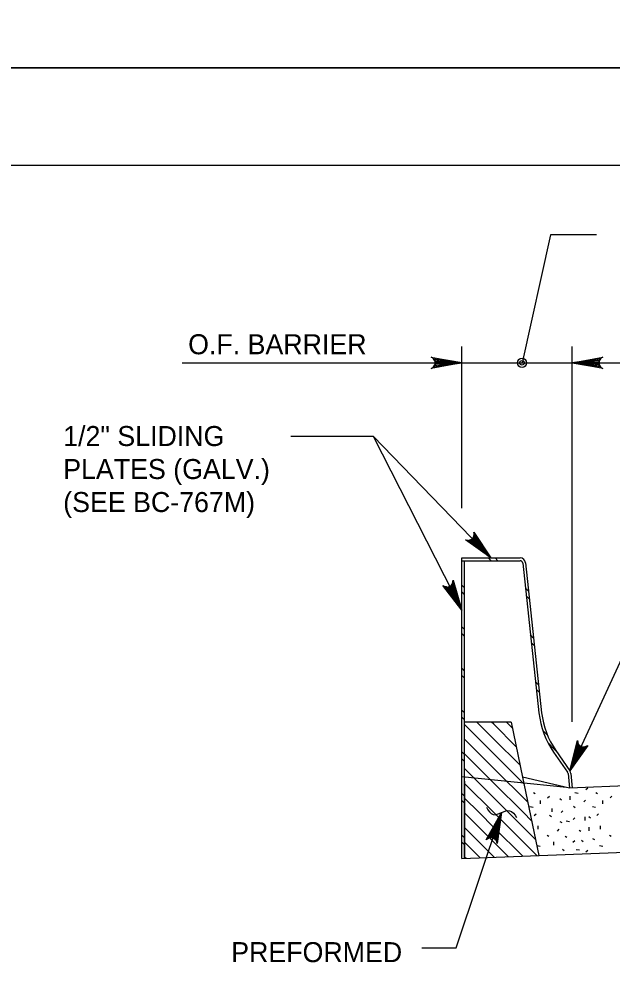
# Model space of a CAD drawing. Extents: x 638167 to 640248, y 296544 to 298920.
# Drawn here: x 639462.1 to 639553.2, y 297000.6 to 297146 of the extents above; entities that cross this region are included whole.
import ezdxf

# ---------------------------------------------------------------- set-up
doc = ezdxf.new("R2010")
doc.units = 0
for name, color, linetype in [('1', 7, 'Continuous'), ('57', 7, 'Continuous'), ('PLT-BNDY', 7, 'Continuous')]:
    doc.layers.add(name, color=color, linetype=linetype)

# ---------------------------------------------------------------- blocks, each defined once
blk = doc.blocks.new('DIMDOT')
at = {"layer": '57'}
for radius in [2, 1]:
    blk.add_circle((0, 0), radius, dxfattribs=at)

msp = doc.modelspace()

# ---------------------------------------------------------------- linework, layer by layer
at = {"layer": '1'}
for p, q in [((639832.78, 297123.48), (639046.78, 297123.48)), ((639543.74, 297112.83), (639539.36, 297093.14)), ((639550.8, 297112.83), (639543.74, 297112.83)), ((639530.12, 297070.82), (639530.12, 297095.67)), ((639547.06, 297037.98), (639547.06, 297095.67)), ((639487.2, 297093.14), (639667.37, 297093.14)), ((639503.84, 297081.9), (639516.48, 297081.9)), ((639516.48, 297081.9), (639534.58, 297063.16)), ((639516.48, 297081.9), (639530.12, 297055.14)), ((639562.92, 297065.74), (639546.71, 297030.47)), ((639530.12, 297016.97), (639530.12, 297063.16)), ((639530.12, 297063.16), (639539.05, 297063.16)), ((639530.12, 297062.74), (639539.05, 297062.74)), ((639530.54, 297016.99), (639530.54, 297062.74)), ((639534.6, 297062.74), (639534.18, 297063.16)), ((639535.67, 297062.74), (639535.24, 297063.16)), ((639539.47, 297062.36), (639541.95, 297039.35)), ((639539.89, 297062.41), (639542.37, 297039.39)), ((639530.54, 297058.59), (639530.12, 297059.01)), ((639540.36, 297058.05), (639539.88, 297058.52)), ((639530.54, 297057.52), (639530.12, 297057.95)), ((639540.49, 297056.85), (639540.01, 297057.33)), ((639530.12, 297052.61), (639530.54, 297052.19)), ((639530.54, 297051.12), (639530.12, 297051.55)), ((639540.93, 297051.07), (639540.66, 297051.35)), ((639540.93, 297051.07), (639541.14, 297050.87)), ((639540.93, 297049.98), (639540.79, 297050.13)), ((639541.27, 297049.65), (639540.93, 297049.98)), ((639530.12, 297046.21), (639530.54, 297045.79)), ((639530.54, 297044.7), (639530.12, 297045.12)), ((639541.91, 297043.67), (639541.44, 297044.15)), ((639542.04, 297042.48), (639541.56, 297042.95)), ((639530.54, 297039.37), (639530.12, 297039.79)), ((639530.54, 297038.3), (639530.12, 297038.72)), ((639537.7, 297037.96), (639530.54, 297037.96)), ((639535.04, 297035.35), (639532.43, 297037.96)), ((639535.04, 297037.61), (639534.69, 297037.96)), ((639537.89, 297037.02), (639536.95, 297037.96)), ((639537.7, 297037.96), (639539.44, 297029.49)), ((639535.04, 297033.09), (639530.54, 297037.58)), ((639538.48, 297034.17), (639535.04, 297037.61)), ((639543.27, 297035.92), (639542.54, 297036.64)), ((639535.04, 297030.83), (639530.54, 297035.32)), ((639539.07, 297031.32), (639535.04, 297035.35)), ((639544.57, 297033.55), (639543.32, 297034.79)), ((639544.55, 297033.57), (639546.71, 297030.47)), ((639530.54, 297032.97), (639530.12, 297033.39)), ((639530.54, 297031.9), (639530.12, 297032.32)), ((639535.04, 297028.56), (639530.54, 297033.06)), ((639539.65, 297028.48), (639535.04, 297033.09)), ((639544.2, 297033.33), (639546.36, 297030.24)), ((639535.04, 297026.3), (639530.54, 297030.8)), ((639540.24, 297025.63), (639535.04, 297030.83)), ((639638.6, 297031.48), (639546.63, 297027.8)), ((639546.17, 297027.91), (639530.12, 297029.55)), ((639546.63, 297027.8), (639539.44, 297029.49)), ((639539.44, 297029.49), (639541.92, 297017.44)), ((639546.43, 297030.05), (639546.63, 297027.8)), ((639546.86, 297030.07), (639547.06, 297027.82)), ((639530.54, 297028.87), (639530.54, 297016.99)), ((639535.04, 297024.04), (639530.54, 297028.53)), ((639539.56, 297024.04), (639535.04, 297028.56)), ((639549.17, 297027.6), (639549.44, 297027.87)), ((639530.54, 297026.57), (639530.12, 297026.99)), ((639541.37, 297026.92), (639541.1, 297027.1)), ((639543.29, 297026.29), (639543.56, 297026.56)), ((639546.77, 297026.01), (639546.77, 297026.56)), ((639547.49, 297027.14), (639547.99, 297027.05)), ((639550.97, 297026.92), (639550.7, 297027.1)), ((639552.89, 297026.29), (639553.16, 297026.56)), ((639530.54, 297025.5), (639530.12, 297025.92)), ((639532.77, 297024.04), (639530.54, 297026.27)), ((639537.3, 297024.04), (639535.04, 297026.3)), ((639540.56, 297024.96), (639541.06, 297024.87)), ((639542.19, 297025.38), (639542.19, 297025.92)), ((639545.41, 297025.97), (639545.14, 297026.15)), ((639547.54, 297024.78), (639547.27, 297024.96)), ((639548.85, 297025.7), (639549.12, 297025.97)), ((639550.16, 297024.96), (639550.66, 297024.87)), ((639551.79, 297025.38), (639551.79, 297025.92)), ((639529.26, 297003.26), (639536.19, 297024.04)), ((639535.04, 297019.51), (639530.54, 297024.01)), ((639535.04, 297021.78), (639532.77, 297024.04)), ((639541.64, 297017.43), (639535.04, 297024.04)), ((639541.41, 297019.93), (639537.3, 297024.04)), ((639540.82, 297022.78), (639539.56, 297024.04)), ((639541.24, 297023.6), (639541.51, 297023.87)), ((639543.88, 297023.42), (639543.6, 297023.6)), ((639543.97, 297024.14), (639543.97, 297024.69)), ((639545.37, 297024.05), (639545.64, 297024.33)), ((639550.84, 297023.6), (639551.11, 297023.87)), ((639541.83, 297021.48), (639541.83, 297022.02)), ((639545.5, 297022.47), (639545.23, 297022.65)), ((639546.14, 297022.79), (639546.63, 297022.7)), ((639547.22, 297022.97), (639547.49, 297023.24)), ((639549.03, 297022.83), (639549.03, 297023.38)), ((639549.89, 297023.2), (639549.62, 297023.38)), ((639551.43, 297021.48), (639551.43, 297022.02)), ((639530.12, 297016.97), (639639.01, 297021.33)), ((639530.54, 297020.17), (639530.12, 297020.59)), ((639535.04, 297017.25), (639530.54, 297021.74)), ((639539.47, 297017.34), (639535.04, 297021.78)), ((639543.47, 297020.35), (639543.2, 297020.53)), ((639544.78, 297021.21), (639545.05, 297021.48)), ((639548.4, 297021.12), (639548.13, 297021.3)), ((639549.66, 297021.25), (639549.66, 297021.79)), ((639553.07, 297020.35), (639552.8, 297020.53)), ((639530.54, 297019.1), (639530.12, 297019.52)), ((639532.94, 297017.08), (639530.54, 297019.48)), ((639537.29, 297017.26), (639535.04, 297019.51)), ((639544.24, 297019.04), (639544.24, 297019.58)), ((639546.23, 297020.21), (639545.96, 297020.39)), ((639547.18, 297019.49), (639547.45, 297019.76)), ((639548.76, 297019.58), (639548.49, 297019.76)), ((639550.52, 297019.85), (639550.25, 297020.03)), ((639541.65, 297018.99), (639542.14, 297018.9)), ((639545.82, 297018.18), (639545.55, 297018.36)), ((639547.67, 297018.4), (639548.17, 297018.31)), ((639549.17, 297018), (639549.44, 297018.27)), ((639551.25, 297018.99), (639551.74, 297018.9)), ((639530.76, 297017), (639530.54, 297017.22)), ((639535.12, 297017.17), (639535.04, 297017.25)), ((639523.97, 297003.26), (639529.26, 297003.26))]:
    msp.add_line(p, q, dxfattribs=at)
for points in [[(639530.12, 297093.14), (639525.42, 297092.26), (639525.6, 297092.39), (639525.78, 297092.51), (639525.88, 297092.67), (639525.97, 297092.83), (639526, 297092.99), (639526.02, 297093.14), (639526, 297093.3), (639525.97, 297093.46), (639525.88, 297093.62), (639525.78, 297093.77), (639525.6, 297093.9), (639525.42, 297094.02), (639530.12, 297093.14), (639525.6, 297093.9), (639525.78, 297093.77), (639530.12, 297093.14), (639525.88, 297093.62), (639525.97, 297093.46), (639530.12, 297093.14), (639526, 297093.3), (639526.02, 297093.14), (639530.12, 297093.14), (639526, 297092.99), (639525.97, 297092.83), (639530.12, 297093.14), (639525.88, 297092.67), (639525.78, 297092.51), (639530.12, 297093.14), (639525.6, 297092.39)], [(639547.06, 297093.14), (639551.76, 297094.02), (639551.58, 297093.9), (639551.4, 297093.77), (639551.3, 297093.62), (639551.21, 297093.46), (639551.18, 297093.3), (639551.16, 297093.14), (639551.18, 297092.99), (639551.21, 297092.83), (639551.3, 297092.67), (639551.4, 297092.51), (639551.58, 297092.39), (639551.76, 297092.26), (639547.06, 297093.14), (639551.58, 297092.39), (639551.4, 297092.51), (639547.06, 297093.14), (639551.3, 297092.67), (639551.21, 297092.83), (639547.06, 297093.14), (639551.18, 297092.99), (639551.16, 297093.14), (639547.06, 297093.14), (639551.18, 297093.3), (639551.21, 297093.46), (639547.06, 297093.14), (639551.3, 297093.62), (639551.4, 297093.77), (639547.06, 297093.14), (639551.58, 297093.9)], [(639534.58, 297063.16), (639530.68, 297065.93), (639530.9, 297065.89), (639531.12, 297065.84), (639531.29, 297065.89), (639531.47, 297065.93), (639531.6, 297066.02), (639531.74, 297066.11), (639531.83, 297066.24), (639531.93, 297066.37), (639531.97, 297066.54), (639532.02, 297066.72), (639531.99, 297066.94), (639531.95, 297067.15), (639534.58, 297063.16), (639531.99, 297066.94), (639532.02, 297066.72), (639534.58, 297063.16), (639531.97, 297066.54), (639531.93, 297066.37), (639534.58, 297063.16), (639531.83, 297066.24), (639531.74, 297066.11), (639534.58, 297063.16), (639531.6, 297066.02), (639531.47, 297065.93), (639534.58, 297063.16), (639531.29, 297065.89), (639531.12, 297065.84), (639534.58, 297063.16), (639530.9, 297065.89)], [(639530.12, 297055.14), (639527.2, 297058.93), (639527.39, 297058.82), (639527.59, 297058.72), (639527.77, 297058.71), (639527.95, 297058.7), (639528.11, 297058.74), (639528.26, 297058.79), (639528.39, 297058.89), (639528.51, 297058.98), (639528.61, 297059.14), (639528.71, 297059.29), (639528.74, 297059.51), (639528.77, 297059.73), (639530.12, 297055.14), (639528.74, 297059.51), (639528.71, 297059.29), (639530.12, 297055.14), (639528.61, 297059.14), (639528.51, 297058.98), (639530.12, 297055.14), (639528.39, 297058.89), (639528.26, 297058.79), (639530.12, 297055.14), (639528.11, 297058.74), (639527.95, 297058.7), (639530.12, 297055.14), (639527.77, 297058.71), (639527.59, 297058.72), (639530.12, 297055.14), (639527.39, 297058.82)], [(639546.71, 297030.47), (639547.87, 297035.11), (639547.91, 297034.89), (639547.95, 297034.68), (639548.05, 297034.53), (639548.16, 297034.38), (639548.29, 297034.28), (639548.42, 297034.19), (639548.58, 297034.15), (639548.73, 297034.11), (639548.91, 297034.13), (639549.09, 297034.15), (639549.28, 297034.26), (639549.47, 297034.37), (639546.71, 297030.47), (639549.28, 297034.26), (639549.09, 297034.15), (639546.71, 297030.47), (639548.91, 297034.13), (639548.73, 297034.11), (639546.71, 297030.47), (639548.58, 297034.15), (639548.42, 297034.19), (639546.71, 297030.47), (639548.29, 297034.28), (639548.16, 297034.38), (639546.71, 297030.47), (639548.05, 297034.53), (639547.95, 297034.68), (639546.71, 297030.47), (639547.91, 297034.89)], [(639536.19, 297024.04), (639535.54, 297019.3), (639535.48, 297019.51), (639535.42, 297019.73), (639535.3, 297019.86), (639535.18, 297020), (639535.04, 297020.08), (639534.9, 297020.15), (639534.74, 297020.18), (639534.58, 297020.2), (639534.4, 297020.16), (639534.22, 297020.12), (639534.05, 297019.99), (639533.87, 297019.86), (639536.19, 297024.04), (639534.05, 297019.99), (639534.22, 297020.12), (639536.19, 297024.04), (639534.4, 297020.16), (639534.58, 297020.2), (639536.19, 297024.04), (639534.74, 297020.18), (639534.9, 297020.15), (639536.19, 297024.04), (639535.04, 297020.08), (639535.18, 297020), (639536.19, 297024.04), (639535.3, 297019.86), (639535.42, 297019.73), (639536.19, 297024.04), (639535.48, 297019.51)]]:
    msp.add_lwpolyline(points, dxfattribs=at)
for centre, radius, start, end in [((639539.05, 297062.32), 0.847, 6.1633, 90), ((639539.05, 297062.32), 0.423, 6.1637, 90), ((639554.84, 297040.74), 12.54, 186.1633, 214.8545), ((639554.84, 297040.74), 12.96, 186.1633, 214.8545), ((639546.03, 297030.01), 0.402, 5.1262, 34.8545), ((639546.02, 297029.99), 0.847, 5.1262, 34.8545)]:
    msp.add_arc(centre, radius, start, end, dxfattribs=at)
msp.add_spline([(639533.88, 297024.86), (639534.94, 297023.74), (639537.46, 297024.34), (639538.53, 297023.29)], degree=3, dxfattribs=at)
at = {"layer": 'PLT-BNDY'}
for points in [[(639007.78, 297732.48), (639848.78, 297732.48), (639848.78, 297138.48), (639007.78, 297138.48)], [(639007.78, 297138.48), (639848.78, 297138.48), (639848.78, 296544.48), (639007.78, 296544.48)]]:
    msp.add_lwpolyline(points, close=True, dxfattribs=at)

# ---------------------------------------------------------------- block references
at = {"layer": '1', "xscale": 0.349999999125, "yscale": 0.349999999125}
msp.add_blockref('DIMDOT', (639539.36, 297093.14), dxfattribs=at)

# ---------------------------------------------------------------- texts
at = {"layer": '1'}
for s, p in [('O.F. BARRIER', (639488.1, 297094.46)), ('1/2" SLIDING', (639468.92, 297080.36)), ('PLATES (GALV.)', (639468.92, 297075.29)), ('(SEE BC-767M)', (639468.92, 297070.22)), ('PREFORMED', (639494.71, 297001.07))]:
    msp.add_text(s, height=3.072, dxfattribs=at).set_placement(p)

doc.saveas('drawing.dxf')
